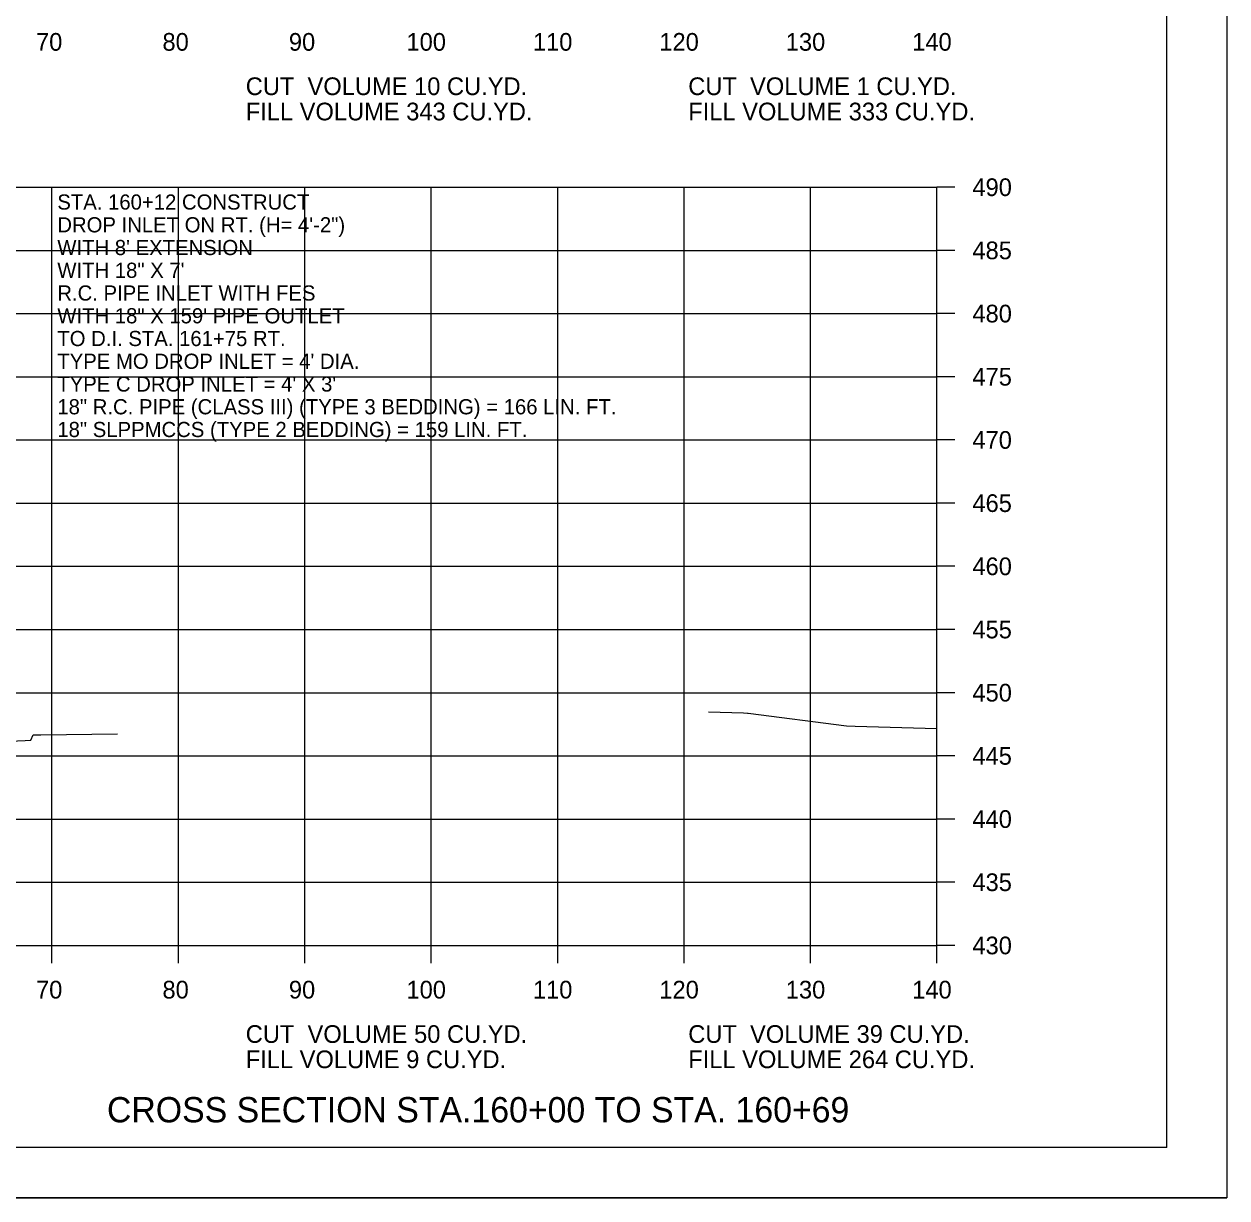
# Model space of a CAD drawing. Extents: x 1538688 to 1540766, y 656250 to 671912.
# Drawn here: x 1538926 to 1539021.1, y 667004.8 to 667097.7 of the extents above; entities that cross this region are included whole.
import ezdxf

# ---------------------------------------------------------------- set-up
doc = ezdxf.new("R2010")
doc.units = 0
for name, color, linetype in [('15', 7, 'Continuous'), ('18', 7, 'Continuous'), ('22', 7, 'Continuous'), ('26', 7, 'Continuous'), ('40', 7, 'Continuous'), ('Borings', 7, 'Continuous'), ('Horizontal Alignment', 7, 'Continuous'), ('RipRap', 7, 'Continuous')]:
    doc.layers.add(name, color=color, linetype=linetype)

msp = doc.modelspace()

# ---------------------------------------------------------------- linework, layer by layer
at = {"layer": '18'}
for points in [[(1538980.106, 667043.258), (1538982.869, 667043.173), (1538983.189, 667043.158), (1538983.255, 667043.151), (1538991.027, 667042.145), (1538991.706, 667042.13), (1538998.177, 667041.945)], [(1538918.262, 667040.662), (1538926.066, 667040.995), (1538926.488, 667041.013), (1538926.496, 667041.031), (1538926.685, 667041.441), (1538927.309, 667041.45), (1538933.348, 667041.537)]]:
    msp.add_lwpolyline(points, dxfattribs=at)
at = {"layer": '22'}
for p, q in [((1538718.177, 667084.78), (1538998.177, 667084.78)), ((1538718.177, 667084.78), (1538998.177, 667084.78)), ((1538718.177, 667084.78), (1538998.177, 667084.78)), ((1538928.177, 667024.78), (1538928.177, 667084.78)), ((1538928.177, 667024.78), (1538928.177, 667084.78)), ((1538928.177, 667024.78), (1538928.177, 667084.78)), ((1538938.177, 667024.78), (1538938.177, 667084.78)), ((1538938.177, 667024.78), (1538938.177, 667084.78)), ((1538938.177, 667024.78), (1538938.177, 667084.78)), ((1538948.177, 667024.78), (1538948.177, 667084.78)), ((1538948.177, 667024.78), (1538948.177, 667084.78)), ((1538948.177, 667024.78), (1538948.177, 667084.78)), ((1538958.177, 667024.78), (1538958.177, 667084.78)), ((1538958.177, 667024.78), (1538958.177, 667084.78)), ((1538958.177, 667024.78), (1538958.177, 667084.78)), ((1538968.177, 667024.78), (1538968.177, 667084.78)), ((1538968.177, 667024.78), (1538968.177, 667084.78)), ((1538968.177, 667024.78), (1538968.177, 667084.78)), ((1538978.177, 667024.78), (1538978.177, 667084.78)), ((1538978.177, 667024.78), (1538978.177, 667084.78)), ((1538978.177, 667024.78), (1538978.177, 667084.78)), ((1538988.177, 667024.78), (1538988.177, 667084.78)), ((1538988.177, 667024.78), (1538988.177, 667084.78)), ((1538988.177, 667024.78), (1538988.177, 667084.78)), ((1538998.177, 667024.78), (1538998.177, 667084.78)), ((1538998.177, 667024.78), (1538998.177, 667084.78)), ((1538998.177, 667024.78), (1538998.177, 667084.78)), ((1538718.177, 667079.78), (1538998.177, 667079.78)), ((1538718.177, 667079.78), (1538998.177, 667079.78)), ((1538718.177, 667079.78), (1538998.177, 667079.78)), ((1538718.177, 667074.78), (1538998.177, 667074.78)), ((1538718.177, 667074.78), (1538998.177, 667074.78)), ((1538718.177, 667074.78), (1538998.177, 667074.78)), ((1538718.177, 667069.78), (1538998.177, 667069.78)), ((1538718.177, 667069.78), (1538998.177, 667069.78)), ((1538718.177, 667069.78), (1538998.177, 667069.78)), ((1538718.177, 667064.78), (1538998.177, 667064.78)), ((1538718.177, 667064.78), (1538998.177, 667064.78)), ((1538718.177, 667064.78), (1538998.177, 667064.78)), ((1538718.177, 667059.78), (1538998.177, 667059.78)), ((1538718.177, 667059.78), (1538998.177, 667059.78)), ((1538718.177, 667059.78), (1538998.177, 667059.78)), ((1538718.177, 667054.78), (1538998.177, 667054.78)), ((1538718.177, 667054.78), (1538998.177, 667054.78)), ((1538718.177, 667054.78), (1538998.177, 667054.78)), ((1538718.177, 667049.78), (1538998.177, 667049.78)), ((1538718.177, 667049.78), (1538998.177, 667049.78)), ((1538718.177, 667049.78), (1538998.177, 667049.78)), ((1538718.177, 667044.78), (1538998.177, 667044.78)), ((1538718.177, 667044.78), (1538998.177, 667044.78)), ((1538718.177, 667044.78), (1538998.177, 667044.78)), ((1538718.177, 667039.78), (1538998.177, 667039.78)), ((1538718.177, 667039.78), (1538998.177, 667039.78)), ((1538718.177, 667039.78), (1538998.177, 667039.78)), ((1538718.177, 667034.78), (1538998.177, 667034.78)), ((1538718.177, 667034.78), (1538998.177, 667034.78)), ((1538718.177, 667034.78), (1538998.177, 667034.78)), ((1538718.177, 667029.78), (1538998.177, 667029.78)), ((1538718.177, 667029.78), (1538998.177, 667029.78)), ((1538718.177, 667029.78), (1538998.177, 667029.78)), ((1538718.177, 667024.78), (1538998.177, 667024.78)), ((1538718.177, 667024.78), (1538998.177, 667024.78)), ((1538718.177, 667024.78), (1538998.177, 667024.78))]:
    msp.add_line(p, q, dxfattribs=at)
at = {"layer": '26'}
msp.add_line((1538687.776, 667004.802), (1539021.11, 667004.802), dxfattribs=at)
msp.add_lwpolyline([(1538687.77, 667218.135), (1539021.11, 667218.135), (1539021.11, 667004.797), (1538687.77, 667004.797)], close=True, dxfattribs=at)
at = {"layer": 'Borings'}
for p, q in [((1538998.177, 667024.78), (1538998.177, 667084.78)), ((1538999.577, 667084.78), (1538998.177, 667084.78)), ((1538999.577, 667079.78), (1538998.177, 667079.78)), ((1538999.577, 667074.78), (1538998.177, 667074.78)), ((1538999.577, 667069.78), (1538998.177, 667069.78)), ((1538999.577, 667064.78), (1538998.177, 667064.78)), ((1538999.577, 667059.78), (1538998.177, 667059.78)), ((1538999.577, 667054.78), (1538998.177, 667054.78)), ((1538999.577, 667049.78), (1538998.177, 667049.78)), ((1538999.577, 667044.78), (1538998.177, 667044.78)), ((1538999.577, 667039.78), (1538998.177, 667039.78)), ((1538999.577, 667034.78), (1538998.177, 667034.78)), ((1538999.577, 667029.78), (1538998.177, 667029.78)), ((1538718.177, 667024.78), (1538998.177, 667024.78)), ((1538928.177, 667023.38), (1538928.177, 667024.78)), ((1538938.177, 667023.38), (1538938.177, 667024.78)), ((1538948.177, 667023.38), (1538948.177, 667024.78)), ((1538958.177, 667023.38), (1538958.177, 667024.78)), ((1538968.177, 667023.38), (1538968.177, 667024.78)), ((1538978.177, 667023.38), (1538978.177, 667024.78)), ((1538988.177, 667023.38), (1538988.177, 667024.78)), ((1538998.177, 667023.38), (1538998.177, 667024.78)), ((1538999.577, 667024.78), (1538998.177, 667024.78))]:
    msp.add_line(p, q, dxfattribs=at)
at = {"layer": 'RipRap'}
for q in [(1539016.357, 667214.24), (1538700.177, 667008.78)]:
    msp.add_line((1539016.357, 667008.78), q, dxfattribs=at)

# ---------------------------------------------------------------- texts
at = {"layer": '15'}
msp.add_text('CROSS SECTION STA.160+00 TO STA. 160+69', height=2, dxfattribs=at).set_placement((1538932.528, 667010.78))
at = {"layer": '40'}
for s, p in [('STA. 160+12 CONSTRUCT', (1538928.602, 667083.007)), ('DROP INLET ON RT. (H= 4\'-2")', (1538928.602, 667081.207)), ("WITH 8' EXTENSION", (1538928.602, 667079.407)), ('WITH 18" X 7\'', (1538928.602, 667077.607)), ('R.C. PIPE INLET WITH FES', (1538928.602, 667075.807)), ('WITH 18" X 159\' PIPE OUTLET', (1538928.602, 667074.007)), ('TO D.I. STA. 161+75 RT.', (1538928.602, 667072.207)), ("TYPE MO DROP INLET = 4' DIA.", (1538928.602, 667070.407)), ("TYPE C DROP INLET = 4' X 3'", (1538928.602, 667068.607)), ('18" R.C. PIPE (CLASS III) (TYPE 3 BEDDING) = 166 LIN. FT.', (1538928.602, 667066.807)), ('18" SLPPMCCS (TYPE 2 BEDDING) = 159 LIN. FT.', (1538928.602, 667065.007))]:
    msp.add_text(s, height=1.2, dxfattribs=at).set_placement(p)
at = {"layer": 'Horizontal Alignment'}
for s, p in [('70', (1538926.916, 667095.58)), ('80', (1538936.916, 667095.58)), ('90', (1538946.916, 667095.58)), ('100', (1538956.216, 667095.58)), ('110', (1538966.216, 667095.58)), ('120', (1538976.216, 667095.58)), ('130', (1538986.216, 667095.58)), ('140', (1538996.216, 667095.58)), ('CUT  VOLUME 10 CU.YD.', (1538943.503, 667092.069)), ('CUT  VOLUME 1 CU.YD.', (1538978.503, 667092.069)), ('FILL VOLUME 343 CU.YD.', (1538943.503, 667090.069)), ('FILL VOLUME 333 CU.YD.', (1538978.503, 667090.069)), ('490', (1539000.977, 667084.08)), ('485', (1539000.977, 667079.08)), ('480', (1539000.977, 667074.08)), ('475', (1539000.977, 667069.08)), ('470', (1539000.977, 667064.08)), ('465', (1539000.977, 667059.08)), ('460', (1539000.977, 667054.08)), ('455', (1539000.977, 667049.08)), ('450', (1539000.977, 667044.08)), ('445', (1539000.977, 667039.08)), ('440', (1539000.977, 667034.08)), ('435', (1539000.977, 667029.08)), ('430', (1539000.977, 667024.08)), ('70', (1538926.916, 667020.58)), ('80', (1538936.916, 667020.58)), ('90', (1538946.916, 667020.58)), ('100', (1538956.216, 667020.58)), ('110', (1538966.216, 667020.58)), ('120', (1538976.216, 667020.58)), ('130', (1538986.216, 667020.58)), ('140', (1538996.216, 667020.58)), ('CUT  VOLUME 50 CU.YD.', (1538943.503, 667017.069)), ('CUT  VOLUME 39 CU.YD.', (1538978.503, 667017.069)), ('FILL VOLUME 9 CU.YD.', (1538943.503, 667015.069)), ('FILL VOLUME 264 CU.YD.', (1538978.503, 667015.069))]:
    msp.add_text(s, height=1.4, dxfattribs=at).set_placement(p)

doc.saveas('drawing.dxf')
